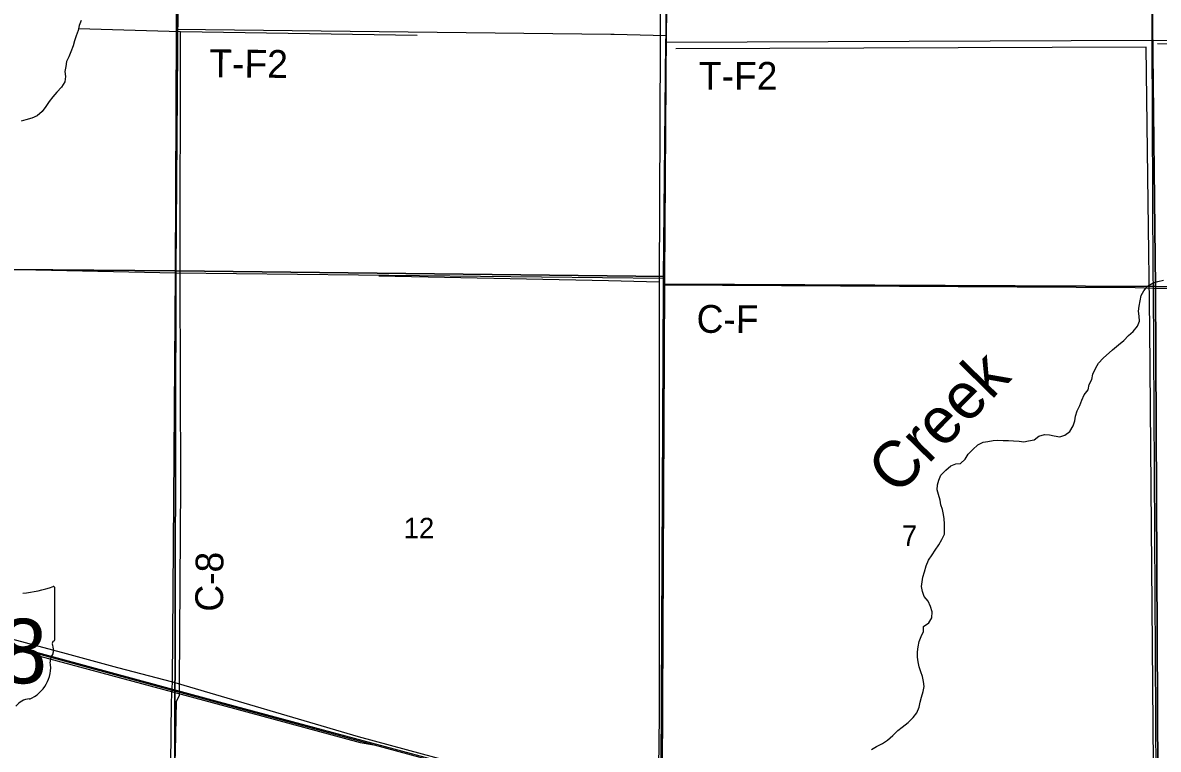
# Model space of a CAD drawing. Extents: x -6.2 to 37.4, y 0.2 to 22.2.
# Drawn here: x 6.554 to 7.714, y 16.578 to 17.321 of the extents above; entities that cross this region are included whole.
import ezdxf

# ---------------------------------------------------------------- set-up
doc = ezdxf.new("R2010")
doc.units = 0
for name, color, linetype in [('GM_X_County_Road', 7, 'Continuous'), ('GM_X_County_Road_Text', 7, 'Continuous'), ('GM_X_Minor_River', 7, 'Continuous'), ('GM_X_Minor_River_Text', 7, 'Continuous'), ('GM_X_Rail_Line', 7, 'Continuous'), ('GM_X_Section', 7, 'Continuous'), ('GM_X_Section_Text', 7, 'Continuous'), ('GM_X_State_Route', 7, 'Continuous'), ('GM_X_State_Shield', 7, 'Continuous'), ('GM_X_Township_Road', 7, 'Continuous'), ('GM_X_Township_Road_Text', 7, 'Continuous')]:
    doc.layers.add(name, color=color, linetype=linetype)

msp = doc.modelspace()

# ---------------------------------------------------------------- linework, layer by layer
at = {"layer": 'GM_X_County_Road'}
for p, q in [((7.2115, 17.3074), (7.215, 17.5619)), ((7.2113, 17.3007), (7.2115, 17.3074)), ((7.2086, 17.0595), (7.2113, 17.3007)), ((7.2066, 16.5579), (7.2086, 17.0527)), ((7.2086, 17.0527), (7.2086, 17.0595))]:
    msp.add_line(p, q, dxfattribs=at)
for points in [[(6.7103, 17.0648), (6.7112, 17.3138), (6.7121, 17.5619)], [(7.7089, 17.0636), (7.7076, 17.3026), (7.7087, 17.5373), (7.7083, 17.5507), (7.7056, 17.556)], [(6.4562, 17.0702), (6.7103, 17.0648), (7.2086, 17.0595)], [(6.7053, 16.5627), (6.7062, 16.6266), (6.7071, 16.6468), (6.7103, 17.0648)], [(7.7118, 16.5478), (7.709, 17.0491), (7.7089, 17.0636)], [(7.2086, 17.0527), (7.6905, 17.05), (7.709, 17.0491), (8.2131, 17.0464), (8.4809, 17.0463)]]:
    msp.add_lwpolyline(points, dxfattribs=at)
at = {"layer": 'GM_X_Minor_River'}
for points in [[(7.2054, 17.4176), (7.2051, 17.2996), (7.2042, 17.0555), (7.2042, 16.6122), (7.2027, 16.5056), (7.1415, 16.5229)], [(6.6139, 17.3227), (6.6117, 17.3176), (6.6109, 17.3127), (6.6087, 17.3072), (6.607, 17.3019), (6.6058, 17.297), (6.6034, 17.2908), (6.6012, 17.2857), (6.599, 17.2808), (6.598, 17.2759), (6.5971, 17.2708), (6.5978, 17.2655), (6.5971, 17.2602), (6.5937, 17.2548), (6.5891, 17.2497), (6.585, 17.2449), (6.5811, 17.24), (6.5776, 17.235), (6.574, 17.2297), (6.5688, 17.2255), (6.5634, 17.2229), (6.5573, 17.2213), (6.5526, 17.2199)], [(6.6112, 17.3146), (6.7154, 17.3117), (6.957, 17.3079)], [(6.6964, 15.7618), (6.6967, 16.0542), (6.6985, 16.0576), (6.7019, 16.0609), (6.7026, 16.0641), (6.7034, 16.0689), (6.703, 16.0747), (6.7075, 16.5311), (6.7078, 16.5456), (6.7085, 16.5522), (6.7093, 16.5561), (6.7102, 16.5599), (6.7099, 16.566), (6.7101, 16.5757), (6.7113, 16.6271), (6.7143, 16.6329), (6.7144, 16.6382), (6.7143, 16.6437), (6.7155, 16.8497), (6.7148, 17.0609), (6.7154, 17.3117)], [(7.7037, 15.799), (7.7052, 16.0418), (7.7072, 16.328), (7.709, 16.5626), (7.7054, 17.0083), (7.7035, 17.1371), (7.7017, 17.2957), (7.2213, 17.294)], [(8.1182, 17.2935), (7.9285, 17.295), (7.7131, 17.2991)], [(7.1526, 17.0566), (6.9178, 17.0616)], [(7.2042, 17.0555), (7.1526, 17.0566)], [(7.4812, 16.7238), (7.4788, 16.7293), (7.475, 16.7343), (7.4733, 16.7394), (7.4722, 16.7444), (7.4728, 16.7491), (7.4736, 16.7539), (7.4751, 16.7595), (7.477, 16.7654), (7.4793, 16.7711), (7.4829, 16.7766), (7.486, 16.7815), (7.4898, 16.7868), (7.493, 16.7925), (7.4955, 16.798), (7.4957, 16.8033), (7.4958, 16.8084), (7.4952, 16.8134), (7.4947, 16.8181), (7.4937, 16.8231), (7.492, 16.8278), (7.4911, 16.8326), (7.4896, 16.8383), (7.4883, 16.8432), (7.4885, 16.8483), (7.4897, 16.8531), (7.492, 16.858), (7.4969, 16.8633), (7.5021, 16.8676), (7.5072, 16.8697), (7.5121, 16.8699), (7.5169, 16.8746), (7.5197, 16.8795), (7.5247, 16.8843), (7.5296, 16.8892), (7.5351, 16.892), (7.5399, 16.8926), (7.5452, 16.8935), (7.5501, 16.8939), (7.5555, 16.8937), (7.5611, 16.8936), (7.5661, 16.8932), (7.5718, 16.893), (7.5767, 16.8922), (7.5816, 16.8932), (7.5871, 16.8943), (7.5921, 16.8981), (7.5978, 16.8998), (7.6029, 16.8994), (7.6078, 16.8982), (7.6133, 16.8972), (7.6185, 16.8989), (7.6236, 16.9027), (7.6272, 16.9086), (7.6289, 16.9135), (7.6295, 16.9183), (7.6311, 16.9238), (7.6339, 16.9294), (7.6358, 16.9349), (7.6383, 16.9401), (7.6423, 16.9455), (7.6435, 16.9509), (7.6462, 16.956), (7.6473, 16.9613), (7.6502, 16.9677), (7.6531, 16.9727), (7.6578, 16.9778), (7.6673, 16.9861), (7.6732, 16.9912), (7.6787, 16.9959), (7.6837, 17.0008), (7.6885, 17.005), (7.6928, 17.0105), (7.6948, 17.0156), (7.6944, 17.0205), (7.6937, 17.0259), (7.6944, 17.031), (7.6956, 17.0363), (7.6966, 17.0416), (7.6994, 17.0465), (7.703, 17.0514), (7.7087, 17.0547), (7.7137, 17.056), (7.7192, 17.0573)], [(7.4211, 16.5777), (7.4263, 16.5807), (7.4322, 16.5839), (7.4373, 16.5873), (7.443, 16.5922), (7.4478, 16.5972), (7.4525, 16.6007), (7.4584, 16.6055), (7.4635, 16.6104), (7.4674, 16.6153), (7.4698, 16.6212), (7.4708, 16.6263), (7.4722, 16.6314), (7.4739, 16.6369), (7.4747, 16.642), (7.4743, 16.6474), (7.4732, 16.6523), (7.4715, 16.6572), (7.4698, 16.6624), (7.4689, 16.6675), (7.4681, 16.6722), (7.4682, 16.6776), (7.4687, 16.6827), (7.4699, 16.688), (7.4718, 16.6933), (7.4741, 16.6984), (7.4743, 16.7035), (7.4795, 16.7071), (7.4827, 16.7122), (7.4831, 16.7183), (7.4812, 16.7238)]]:
    msp.add_lwpolyline(points, dxfattribs=at)
at = {"layer": 'GM_X_Rail_Line'}
for points in [[(7.1964, 15.5569), (7.1984, 15.7978), (7.1999, 16.0487), (7.2, 16.0578), (7.2064, 16.5582), (7.2085, 17.0529), (7.2085, 17.0597), (7.2111, 17.301), (7.2113, 17.3076), (7.2148, 17.5622), (6.712, 17.5622), (6.207, 17.5663), (5.7029, 17.5702), (5.2018, 17.5825), (5.0809, 17.5845), (5.0809, 14.5732)], [(8.4809, 14.5412), (8.4809, 17.5483), (8.2113, 17.5513), (7.7055, 17.5562), (7.2148, 17.5622), (7.2113, 17.3076), (7.2111, 17.301), (7.2085, 17.0597), (7.2085, 17.0529), (7.2064, 16.5582), (7.2, 16.0578), (7.1999, 16.0487), (7.1984, 15.7978), (7.1964, 15.5569)], [(5.0809, 17.0784), (5.2461, 17.0333), (5.5636, 16.949), (5.7619, 16.8949), (6.2912, 16.7521), (6.3632, 16.7329), (6.7711, 16.6222), (7.0142, 16.5565), (7.2044, 16.5028), (7.7111, 16.3663), (8.4626, 16.1648), (8.4809, 16.1598)], [(5.0809, 17.0771), (5.2458, 17.0321), (5.5632, 16.9478), (5.7615, 16.8937), (5.7615, 16.8937), (6.291, 16.7508), (6.363, 16.7319), (6.7708, 16.621), (6.7708, 16.621), (7.0139, 16.5552), (7.2041, 16.5016), (7.7108, 16.3651), (7.7111, 16.3663), (7.7108, 16.3651), (8.4623, 16.1636), (8.4809, 16.1586)], [(6.403, 16.721), (6.4218, 16.7135), (6.7705, 16.6198), (6.8988, 16.5848), (6.9129, 16.5825)]]:
    msp.add_lwpolyline(points, dxfattribs=at)
at = {"layer": 'GM_X_Section'}
for points in [[(6.2087, 17.5693), (6.7143, 17.5658), (6.7105, 17.0669), (6.2076, 17.0711)], [(6.7143, 17.5658), (7.213, 17.562), (7.2096, 17.0612), (6.7105, 17.0669)], [(7.213, 17.562), (7.7053, 17.5563), (7.7113, 17.0508), (7.2097, 17.0532), (7.2096, 17.0612)], [(7.7053, 17.5563), (8.2095, 17.5519), (8.2148, 17.0483), (7.7113, 17.0508)], [(6.2076, 17.0711), (6.7105, 17.0669), (6.7094, 16.5646), (6.205, 16.5688)], [(6.7105, 17.0669), (7.2096, 17.0612), (7.2097, 17.0532), (7.2073, 16.5533), (6.7094, 16.5646)], [(7.2097, 17.0532), (7.7113, 17.0508), (7.7136, 16.5497), (7.2073, 16.5533)], [(7.7113, 17.0508), (8.2148, 17.0483), (8.2149, 16.5457), (7.7136, 16.5497)]]:
    msp.add_lwpolyline(points, close=True, dxfattribs=at)
at = {"layer": 'GM_X_State_Route'}
msp.add_lwpolyline([(6.5136, 16.6988), (6.5285, 16.6946), (6.5984, 16.6758), (6.651, 16.6616), (6.7071, 16.6468), (6.8966, 16.5911), (6.962, 16.5734), (6.996, 16.5642), (7.2066, 16.5579)], dxfattribs=at)
at = {"layer": 'GM_X_State_Shield'}
for q in [(6.5868, 16.7426), (6.5868, 16.6903)]:
    msp.add_line((6.5868, 16.6903), q, dxfattribs=at)
for centre, radius, start, end in [((6.5399, 16.8765), 0.1398, 275.8445, 288.9065), ((6.5854, 16.7428), 0.00147, 351.8621, 97.738), ((6.5865, 16.6864), 0.00227, 107.944, 210.337), ((6.572, 16.6798), 0.0136, 340.033, 23.6496), ((6.5853, 16.6901), 0.00157, 289.6038, 7.7341), ((6.5921, 16.6684), 0.00992, 136.8065, 186.9296), ((6.5477, 16.6617), 0.035, 292.3089, 8.9858), ((6.5624, 16.6103), 0.0192, 94.4031, 142.5768)]:
    msp.add_arc(centre, radius, start, end, dxfattribs=at)
at = {"layer": 'GM_X_Township_Road'}
for p, q in [((7.1582, 17.3088), (7.2115, 17.3074)), ((7.2115, 17.3074), (7.2113, 17.3007)), ((7.2113, 17.3007), (7.7076, 17.3026)), ((7.7076, 17.3026), (8.212, 17.2958))]:
    msp.add_line(p, q, dxfattribs=at)
msp.add_lwpolyline([(6.7112, 17.3138), (7.1548, 17.3089), (7.1582, 17.3088)], dxfattribs=at)

# ---------------------------------------------------------------- texts
at = {"layer": 'GM_X_County_Road_Text'}
for s, rotation, p in [('C-F', 359.5595, (7.2423, 17.0037)), ('C-8', 89.5419, (6.7587, 16.7185))]:
    msp.add_text(s, height=0.02841, rotation=rotation, dxfattribs=at).set_placement(p)
at = {"layer": 'GM_X_Minor_River_Text'}
msp.add_text('Creek', height=0.04738, rotation=45.5452, dxfattribs=at).set_placement((7.4469, 16.8361))
at = {"layer": 'GM_X_Section_Text'}
for s, height, p in [('12', 0.02093, (6.9433, 16.7936)), ('7', 0.0209, (7.4522, 16.7858))]:
    msp.add_text(s, height=height, rotation=0, dxfattribs=at).set_placement(p)
at = {"layer": 'GM_X_State_Shield'}
msp.add_text('18', height=0.06592, dxfattribs=at).set_placement((6.4809, 16.6454))
at = {"layer": 'GM_X_Township_Road_Text'}
for rotation, p in [(359.3129, (6.7446, 17.265)), (0, (7.2448, 17.252))]:
    msp.add_text('T-F2', height=0.02841, rotation=rotation, dxfattribs=at).set_placement(p)

doc.saveas('drawing.dxf')
